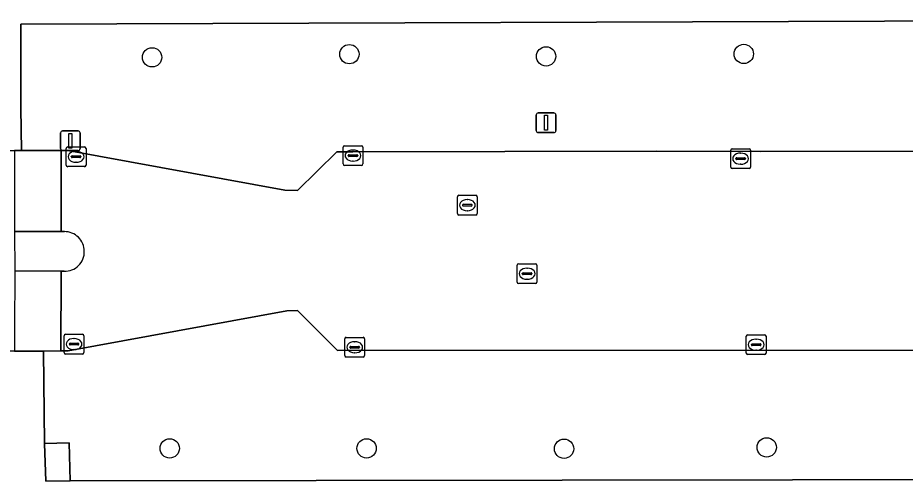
# Model space of a CAD drawing. Extents: x 161477 to 163040, y 383680 to 384871.
# Drawn here: x 162233.01 to 162277.91, y 384365.17 to 384388.63 of the extents above; entities that cross this region are included whole.
import ezdxf

# ---------------------------------------------------------------- set-up
doc = ezdxf.new("R2010")
doc.units = 0
for name, color, linetype in [('IMGEO_Berm_groen', 7, 'Continuous'), ('IMGEO_Boom', 7, 'Continuous'), ('IMGEO_Kolk', 7, 'Continuous'), ('IMGEO_Lichtmast', 7, 'Continuous'), ('IMGEO_Rijbaan_lokaal_open', 7, 'Continuous'), ('IMGEO_Rioolput', 7, 'Continuous'), ('IMGEO_Verkeerseiland_open', 7, 'Continuous'), ('IMGEO_Voetpad_gesloten', 7, 'Continuous'), ('IMGEO_Voetpad_open', 7, 'Continuous')]:
    doc.layers.add(name, color=color, linetype=linetype)

msp = doc.modelspace()

# ---------------------------------------------------------------- linework, layer by layer
at = {"layer": 'IMGEO_Berm_groen'}
msp.add_lwpolyline([(162301.844, 384386.793), (162300.456, 384388.551), (162281.707, 384388.483), (162233.168, 384388.305), (162233.166, 384384.055), (162233.205, 384381.917), (162235.206, 384381.909), (162235.544, 384381.908), (162246.519, 384379.915), (162247.163, 384379.897), (162249.157, 384381.854), (162249.966, 384381.847), (162265.347, 384381.873), (162270.573, 384381.859), (162301.64, 384381.874), (162301.636, 384382.53), (162301.798, 384382.534)], close=True, dxfattribs=at)
msp.add_lwpolyline([(162337.233, 384371.769), (162336.121, 384371.767), (162335.917, 384371.768), (162332.391, 384371.802), (162306.88, 384371.793), (162291.306, 384371.803), (162285.506, 384371.799), (162283.369, 384371.791), (162270.638, 384371.806), (162249.182, 384371.787), (162247.174, 384373.809), (162246.62, 384373.804), (162235.562, 384371.78), (162235.194, 384371.776), (162234.322, 384371.766), (162234.369, 384367.082), (162235.609, 384367.119), (162235.666, 384365.194), (162260.548, 384365.225), (162295.516, 384365.277), (162341.652, 384365.285), (162341.652, 384366.944)], dxfattribs=at)
at = {"layer": 'IMGEO_Boom'}
for centre in [(162249.79, 384386.79), (162269.74, 384386.8), (162239.81, 384386.63), (162259.74, 384386.68), (162240.7, 384366.84), (162250.66, 384366.84), (162260.65, 384366.82), (162270.9, 384366.89)]:
    msp.add_circle(centre, 0.489, dxfattribs=at)
at = {"layer": 'IMGEO_Kolk'}
for p, q in [((162235.466, 384381.171), (162235.466, 384382.023)), ((162235.541, 384382.097), (162236.393, 384382.097)), ((162235.954, 384381.877), (162235.979, 384381.877)), ((162236.467, 384382.023), (162236.467, 384381.171)), ((162249.469, 384381.233), (162249.469, 384382.085)), ((162249.544, 384382.159), (162250.396, 384382.159)), ((162249.957, 384381.939), (162249.982, 384381.939)), ((162250.47, 384382.085), (162250.47, 384381.233)), ((162269.079, 384381.076), (162269.079, 384381.928)), ((162269.154, 384382.002), (162270.006, 384382.002)), ((162270.08, 384381.928), (162270.08, 384381.076)), ((162235.725, 384381.591), (162235.725, 384381.603)), ((162236.163, 384381.554), (162235.765, 384381.554)), ((162235.768, 384381.64), (162236.166, 384381.64)), ((162236.209, 384381.603), (162236.209, 384381.591)), ((162249.728, 384381.653), (162249.728, 384381.665)), ((162250.166, 384381.616), (162249.768, 384381.616)), ((162249.771, 384381.702), (162250.169, 384381.702)), ((162249.98, 384381.379), (162249.955, 384381.379)), ((162250.212, 384381.665), (162250.212, 384381.653)), ((162269.338, 384381.496), (162269.338, 384381.508)), ((162269.776, 384381.459), (162269.378, 384381.459)), ((162269.381, 384381.545), (162269.779, 384381.545)), ((162269.567, 384381.782), (162269.592, 384381.782)), ((162269.822, 384381.508), (162269.822, 384381.496)), ((162236.393, 384381.097), (162235.541, 384381.097)), ((162235.977, 384381.317), (162235.952, 384381.317)), ((162250.396, 384381.159), (162249.544, 384381.159)), ((162270.006, 384381.002), (162269.154, 384381.002)), ((162269.59, 384381.222), (162269.565, 384381.222)), ((162235.362, 384371.689), (162235.362, 384372.541)), ((162235.437, 384372.615), (162236.289, 384372.615)), ((162235.85, 384372.395), (162235.875, 384372.395)), ((162236.363, 384372.541), (162236.363, 384371.689)), ((162249.56, 384371.533), (162249.56, 384372.385)), ((162249.635, 384372.459), (162250.487, 384372.459)), ((162250.561, 384372.385), (162250.561, 384371.533)), ((162269.868, 384371.661), (162269.868, 384372.513)), ((162269.943, 384372.587), (162270.795, 384372.587)), ((162270.356, 384372.367), (162270.381, 384372.367)), ((162270.869, 384372.513), (162270.869, 384371.661)), ((162235.621, 384372.109), (162235.621, 384372.121)), ((162236.059, 384372.072), (162235.661, 384372.072)), ((162235.664, 384372.158), (162236.062, 384372.158)), ((162236.105, 384372.121), (162236.105, 384372.109)), ((162249.819, 384371.953), (162249.819, 384371.965)), ((162250.257, 384371.916), (162249.859, 384371.916)), ((162249.862, 384372.002), (162250.26, 384372.002)), ((162250.048, 384372.239), (162250.073, 384372.239)), ((162250.303, 384371.965), (162250.303, 384371.953)), ((162270.127, 384372.081), (162270.127, 384372.093)), ((162270.565, 384372.044), (162270.167, 384372.044)), ((162270.17, 384372.13), (162270.568, 384372.13)), ((162270.611, 384372.093), (162270.611, 384372.081)), ((162236.289, 384371.615), (162235.437, 384371.615)), ((162235.873, 384371.835), (162235.848, 384371.835)), ((162250.071, 384371.679), (162250.046, 384371.679)), ((162270.795, 384371.587), (162269.943, 384371.587)), ((162270.379, 384371.807), (162270.354, 384371.807)), ((162250.487, 384371.459), (162249.635, 384371.459))]:
    msp.add_line(p, q, dxfattribs=at)
for points in [[(162235.466, 384381.171), (162235.466, 384382.023)], [(162235.541, 384382.097), (162236.393, 384382.097)], [(162236.467, 384382.023), (162236.467, 384381.171)], [(162249.469, 384381.233), (162249.469, 384382.085)], [(162249.544, 384382.159), (162250.396, 384382.159)], [(162250.47, 384382.085), (162250.47, 384381.233)], [(162269.079, 384381.076), (162269.079, 384381.928)], [(162269.154, 384382.002), (162270.006, 384382.002)], [(162270.08, 384381.928), (162270.08, 384381.076)], [(162236.393, 384381.097), (162235.541, 384381.097)], [(162250.396, 384381.159), (162249.544, 384381.159)], [(162270.006, 384381.002), (162269.154, 384381.002)], [(162235.362, 384371.689), (162235.362, 384372.541)], [(162235.437, 384372.615), (162236.289, 384372.615)], [(162236.363, 384372.541), (162236.363, 384371.689)], [(162249.56, 384371.533), (162249.56, 384372.385)], [(162249.635, 384372.459), (162250.487, 384372.459)], [(162250.561, 384372.385), (162250.561, 384371.533)], [(162269.868, 384371.661), (162269.868, 384372.513)], [(162269.943, 384372.587), (162270.795, 384372.587)], [(162270.869, 384372.513), (162270.869, 384371.661)], [(162236.289, 384371.615), (162235.437, 384371.615)], [(162270.795, 384371.587), (162269.943, 384371.587)], [(162250.487, 384371.459), (162249.635, 384371.459)]]:
    msp.add_lwpolyline(points, dxfattribs=at)
for centre, radius, start, end in [((162235.543, 384382.021), 0.0765, 91.552, 178.448), ((162235.543, 384382.021), 0.0765, 91.552, 178.448), ((162236.391, 384382.021), 0.0765, 1.552, 88.448), ((162236.391, 384382.021), 0.0765, 1.552, 88.448), ((162249.546, 384382.083), 0.0765, 91.552, 178.448), ((162249.546, 384382.083), 0.0765, 91.552, 178.448), ((162250.394, 384382.083), 0.0765, 1.552, 88.448), ((162250.394, 384382.083), 0.0765, 1.552, 88.448), ((162269.156, 384381.926), 0.0765, 91.552, 178.448), ((162269.156, 384381.926), 0.0765, 91.552, 178.448), ((162270.004, 384381.926), 0.0765, 1.552, 88.448), ((162270.004, 384381.926), 0.0765, 1.552, 88.448), ((162235.765, 384381.6), 0.0403, 85.8775, 175.7526), ((162235.762, 384381.59), 0.0366, 178.938, 274.7102), ((162236.166, 384381.597), 0.043, 264.8664, 352.4533), ((162236.17, 384381.602), 0.0386, 1.7309, 96.639), ((162249.768, 384381.662), 0.0403, 85.8775, 175.7526), ((162249.765, 384381.652), 0.0366, 178.938, 274.7102), ((162250.169, 384381.659), 0.043, 264.8664, 352.4533), ((162250.173, 384381.664), 0.0386, 1.7309, 96.639), ((162269.378, 384381.505), 0.0403, 85.8775, 175.7526), ((162269.375, 384381.495), 0.0366, 178.938, 274.7102), ((162269.779, 384381.502), 0.043, 264.8664, 352.4533), ((162269.783, 384381.507), 0.0386, 1.7309, 96.639), ((162235.543, 384381.173), 0.0765, 181.552, 268.448), ((162235.543, 384381.173), 0.0765, 181.552, 268.448), ((162236.391, 384381.173), 0.0765, 271.552, 358.448), ((162236.391, 384381.173), 0.0765, 271.552, 358.448), ((162249.546, 384381.235), 0.0765, 181.552, 268.448), ((162249.546, 384381.235), 0.0765, 181.552, 268.448), ((162250.394, 384381.235), 0.0765, 271.552, 358.448), ((162250.394, 384381.235), 0.0765, 271.552, 358.448), ((162269.156, 384381.078), 0.0765, 181.552, 268.448), ((162269.156, 384381.078), 0.0765, 181.552, 268.448), ((162270.004, 384381.078), 0.0765, 271.552, 358.448), ((162270.004, 384381.078), 0.0765, 271.552, 358.448), ((162235.439, 384372.539), 0.0765, 91.552, 178.448), ((162235.439, 384372.539), 0.0765, 91.552, 178.448), ((162236.287, 384372.539), 0.0765, 1.552, 88.448), ((162236.287, 384372.539), 0.0765, 1.552, 88.448), ((162249.637, 384372.383), 0.0765, 91.552, 178.448), ((162249.637, 384372.383), 0.0765, 91.552, 178.448), ((162250.485, 384372.383), 0.0765, 1.552, 88.448), ((162250.485, 384372.383), 0.0765, 1.552, 88.448), ((162269.945, 384372.511), 0.0765, 91.552, 178.448), ((162269.945, 384372.511), 0.0765, 91.552, 178.448), ((162270.793, 384372.511), 0.0765, 1.552, 88.448), ((162270.793, 384372.511), 0.0765, 1.552, 88.448), ((162235.661, 384372.118), 0.0403, 85.8775, 175.7526), ((162235.658, 384372.108), 0.0366, 178.938, 274.7102), ((162236.062, 384372.115), 0.043, 264.8664, 352.4533), ((162236.066, 384372.12), 0.0386, 1.7309, 96.639), ((162249.859, 384371.962), 0.0403, 85.8775, 175.7526), ((162249.856, 384371.952), 0.0366, 178.938, 274.7102), ((162250.26, 384371.959), 0.043, 264.8664, 352.4533), ((162250.264, 384371.964), 0.0386, 1.7309, 96.639), ((162270.167, 384372.09), 0.0403, 85.8775, 175.7526), ((162270.164, 384372.08), 0.0366, 178.938, 274.7102), ((162270.568, 384372.087), 0.043, 264.8664, 352.4533), ((162270.572, 384372.092), 0.0386, 1.7309, 96.639), ((162235.439, 384371.691), 0.0765, 181.552, 268.448), ((162235.439, 384371.691), 0.0765, 181.552, 268.448), ((162236.287, 384371.691), 0.0765, 271.552, 358.448), ((162236.287, 384371.691), 0.0765, 271.552, 358.448), ((162249.637, 384371.535), 0.0765, 181.552, 268.448), ((162249.637, 384371.535), 0.0765, 181.552, 268.448), ((162250.485, 384371.535), 0.0765, 271.552, 358.448), ((162250.485, 384371.535), 0.0765, 271.552, 358.448), ((162269.945, 384371.663), 0.0765, 181.552, 268.448), ((162269.945, 384371.663), 0.0765, 181.552, 268.448), ((162270.793, 384371.663), 0.0765, 271.552, 358.448), ((162270.793, 384371.663), 0.0765, 271.552, 358.448)]:
    msp.add_arc(centre, radius, start, end, dxfattribs=at)
for centre, major_axis, ratio, start_param, end_param in [((162235.953, 384381.597), (-0.387, 0.002), 0.722429, 4.712389, 7.853982), ((162235.978, 384381.597), (-0.39, 0.002), 0.717154, 1.570796, 4.712389), ((162249.956, 384381.659), (-0.387, 0.002), 0.722429, 4.712389, 7.853982), ((162249.981, 384381.659), (-0.39, 0.002), 0.717154, 1.570796, 4.712389), ((162269.566, 384381.502), (-0.387, 0.002), 0.722429, 4.712389, 7.853982), ((162269.591, 384381.502), (-0.39, 0.002), 0.717154, 1.570796, 4.712389), ((162235.849, 384372.115), (-0.387, 0.002), 0.722429, 4.712389, 7.853982), ((162235.874, 384372.115), (-0.39, 0.002), 0.717154, 1.570796, 4.712389), ((162270.355, 384372.087), (-0.387, 0.002), 0.722429, 4.712389, 7.853982), ((162270.38, 384372.087), (-0.39, 0.002), 0.717154, 1.570796, 4.712389), ((162250.047, 384371.959), (-0.387, 0.002), 0.722429, 4.712389, 7.853982), ((162250.072, 384371.959), (-0.39, 0.002), 0.717154, 1.570796, 4.712389)]:
    msp.add_ellipse(centre, major_axis=major_axis, ratio=ratio, start_param=start_param, end_param=end_param, dxfattribs=at)
at = {"layer": 'IMGEO_Lichtmast'}
for p, q in [((162259.245, 384382.92), (162259.245, 384383.72)), ((162259.245, 384383.72), (162259.245, 384382.92)), ((162259.345, 384383.82), (162260.135, 384383.82)), ((162260.135, 384383.82), (162259.345, 384383.82)), ((162260.235, 384383.72), (162260.235, 384382.92)), ((162260.235, 384382.92), (162260.235, 384383.72)), ((162235.178, 384382.008), (162235.178, 384382.808)), ((162235.178, 384382.808), (162235.178, 384382.008)), ((162235.278, 384382.908), (162236.068, 384382.908)), ((162236.068, 384382.908), (162235.278, 384382.908)), ((162236.168, 384382.808), (162236.168, 384382.008)), ((162236.168, 384382.008), (162236.168, 384382.808)), ((162260.135, 384382.82), (162259.345, 384382.82)), ((162259.345, 384382.82), (162260.135, 384382.82)), ((162236.068, 384381.908), (162235.278, 384381.908)), ((162235.278, 384381.908), (162236.068, 384381.908))]:
    msp.add_line(p, q, dxfattribs=at)
for points in [[(162259.665, 384383.695), (162259.815, 384383.695), (162259.815, 384382.945), (162259.665, 384382.945), (162259.665, 384383.695)], [(162235.598, 384382.783), (162235.748, 384382.783), (162235.748, 384382.033), (162235.598, 384382.033), (162235.598, 384382.783)]]:
    msp.add_lwpolyline(points, dxfattribs=at)
for centre, start, end in [((162259.345, 384383.72), 90, 180), ((162259.345, 384383.72), 90, 180), ((162260.135, 384383.72), 0, 90), ((162260.135, 384383.72), 360, 90), ((162235.278, 384382.808), 90, 180), ((162235.278, 384382.808), 90, 180), ((162236.068, 384382.808), 0, 90), ((162236.068, 384382.808), 360, 90), ((162259.345, 384382.92), 180, 270), ((162259.345, 384382.92), 180, 270), ((162260.135, 384382.92), 270, 0), ((162260.135, 384382.92), 270, 0), ((162235.278, 384382.008), 180, 270), ((162235.278, 384382.008), 180, 270), ((162236.068, 384382.008), 270, 0), ((162236.068, 384382.008), 270, 0)]:
    msp.add_arc(centre, 0.1, start, end, dxfattribs=at)
at = {"layer": 'IMGEO_Rijbaan_lokaal_open'}
for points in [[(162235.206, 384381.909), (162233.205, 384381.917), (162232.856, 384381.917), (162232.855, 384377.818), (162235.205, 384377.809)], [(162235.213, 384375.81), (162232.863, 384375.821), (162232.849, 384372.821), (162232.845, 384371.766), (162234.322, 384371.766), (162235.194, 384371.776)]]:
    msp.add_lwpolyline(points, close=True, dxfattribs=at)
for points in [[(162422.974, 384381.9), (162420.081, 384381.897), (162394.218, 384381.871), (162353.009, 384381.886), (162348.39, 384381.908), (162347, 384381.915), (162341.6, 384381.941), (162339.33, 384381.922), (162332.409, 384381.868), (162306.63, 384381.87), (162305.881, 384381.863), (162301.64, 384381.874), (162270.573, 384381.859), (162265.347, 384381.873), (162249.966, 384381.847), (162249.157, 384381.854), (162247.163, 384379.897), (162246.519, 384379.915), (162235.544, 384381.908), (162235.206, 384381.909), (162235.205, 384377.809), (162235.371, 384377.808)], [(162235.365, 384375.809), (162235.213, 384375.81), (162235.194, 384371.776), (162235.562, 384371.78), (162246.62, 384373.804), (162247.174, 384373.809), (162249.182, 384371.787), (162270.638, 384371.806), (162283.369, 384371.791), (162285.506, 384371.799), (162291.306, 384371.803), (162306.88, 384371.793), (162332.391, 384371.802), (162335.917, 384371.768), (162336.121, 384371.767), (162337.233, 384371.769), (162351.862, 384371.801), (162373.552, 384371.801), (162394.185, 384371.816), (162409.717, 384371.797), (162422.293, 384371.749), (162423.885, 384371.708)]]:
    msp.add_lwpolyline(points, dxfattribs=at)
for centre, radius, start, end in [((162235.382, 384376.808), 1, 0.3638, 90.6078), ((162235.402, 384376.788), 0.98, 267.8119, 1.508)]:
    msp.add_arc(centre, radius, start, end, dxfattribs=at)
at = {"layer": 'IMGEO_Rioolput'}
for p, q in [((162255.257, 384378.722), (162255.257, 384379.574)), ((162255.332, 384379.648), (162256.184, 384379.648)), ((162256.258, 384379.574), (162256.258, 384378.722)), ((162255.516, 384379.142), (162255.516, 384379.154)), ((162255.954, 384379.105), (162255.556, 384379.105)), ((162255.559, 384379.191), (162255.957, 384379.191)), ((162255.745, 384379.428), (162255.77, 384379.428)), ((162256, 384379.154), (162256, 384379.142)), ((162256.184, 384378.648), (162255.332, 384378.648)), ((162255.768, 384378.868), (162255.743, 384378.868)), ((162258.279, 384375.254), (162258.279, 384376.106)), ((162258.354, 384376.18), (162259.206, 384376.18)), ((162258.767, 384375.96), (162258.792, 384375.96)), ((162259.28, 384376.106), (162259.28, 384375.254)), ((162258.538, 384375.674), (162258.538, 384375.686)), ((162258.976, 384375.637), (162258.578, 384375.637)), ((162258.581, 384375.723), (162258.979, 384375.723)), ((162259.022, 384375.686), (162259.022, 384375.674)), ((162259.206, 384375.18), (162258.354, 384375.18)), ((162258.79, 384375.4), (162258.765, 384375.4))]:
    msp.add_line(p, q, dxfattribs=at)
for points in [[(162255.257, 384378.722), (162255.257, 384379.574)], [(162255.332, 384379.648), (162256.184, 384379.648)], [(162256.258, 384379.574), (162256.258, 384378.722)], [(162256.184, 384378.648), (162255.332, 384378.648)], [(162258.279, 384375.254), (162258.279, 384376.106)], [(162258.354, 384376.18), (162259.206, 384376.18)], [(162259.28, 384376.106), (162259.28, 384375.254)], [(162259.206, 384375.18), (162258.354, 384375.18)]]:
    msp.add_lwpolyline(points, dxfattribs=at)
for centre, radius, start, end in [((162255.334, 384379.572), 0.0765, 91.552, 178.448), ((162255.334, 384379.572), 0.0765, 91.552, 178.448), ((162256.182, 384379.572), 0.0765, 1.552, 88.448), ((162256.182, 384379.572), 0.0765, 1.552, 88.448), ((162255.556, 384379.151), 0.0403, 85.8775, 175.7526), ((162255.553, 384379.141), 0.0366, 178.938, 274.7102), ((162255.957, 384379.148), 0.043, 264.8664, 352.4533), ((162255.961, 384379.153), 0.0386, 1.7309, 96.639), ((162255.334, 384378.724), 0.0765, 181.552, 268.448), ((162255.334, 384378.724), 0.0765, 181.552, 268.448), ((162256.182, 384378.724), 0.0765, 271.552, 358.448), ((162256.182, 384378.724), 0.0765, 271.552, 358.448), ((162258.356, 384376.104), 0.0765, 91.552, 178.448), ((162258.356, 384376.104), 0.0765, 91.552, 178.448), ((162259.204, 384376.104), 0.0765, 1.552, 88.448), ((162259.204, 384376.104), 0.0765, 1.552, 88.448), ((162258.578, 384375.683), 0.0403, 85.8775, 175.7526), ((162258.575, 384375.673), 0.0366, 178.938, 274.7102), ((162258.979, 384375.68), 0.043, 264.8664, 352.4533), ((162258.983, 384375.685), 0.0386, 1.7309, 96.639), ((162258.356, 384375.256), 0.0765, 181.552, 268.448), ((162258.356, 384375.256), 0.0765, 181.552, 268.448), ((162259.204, 384375.256), 0.0765, 271.552, 358.448), ((162259.204, 384375.256), 0.0765, 271.552, 358.448)]:
    msp.add_arc(centre, radius, start, end, dxfattribs=at)
for centre, major_axis, ratio, start_param, end_param in [((162255.744, 384379.148), (-0.387, 0.002), 0.722429, 4.712389, 7.853982), ((162255.769, 384379.148), (-0.39, 0.002), 0.717154, 1.570796, 4.712389), ((162258.766, 384375.68), (-0.387, 0.002), 0.722429, 4.712389, 7.853982), ((162258.791, 384375.68), (-0.39, 0.002), 0.717154, 1.570796, 4.712389)]:
    msp.add_ellipse(centre, major_axis=major_axis, ratio=ratio, start_param=start_param, end_param=end_param, dxfattribs=at)
at = {"layer": 'IMGEO_Verkeerseiland_open'}
msp.add_lwpolyline([(162235.371, 384377.808), (162235.205, 384377.809), (162232.855, 384377.818), (162232.863, 384375.821), (162235.213, 384375.81), (162235.365, 384375.809)], dxfattribs=at)
for centre, radius, start, end in [((162235.382, 384376.808), 1, 0.3638, 90.6078), ((162235.402, 384376.788), 0.98, 267.8119, 1.508)]:
    msp.add_arc(centre, radius, start, end, dxfattribs=at)
at = {"layer": 'IMGEO_Voetpad_gesloten'}
msp.add_lwpolyline([(162235.609, 384367.119), (162234.369, 384367.082), (162234.427, 384365.175), (162235.666, 384365.194)], close=True, dxfattribs=at)
at = {"layer": 'IMGEO_Voetpad_open'}
for points in [[(162220.888, 384388.203), (162223.466, 384388.208), (162223.628, 384388.208), (162231.146, 384388.222), (162231.207, 384384.223), (162231.242, 384381.919), (162231.54, 384381.918), (162232.856, 384381.917), (162233.205, 384381.917), (162233.166, 384384.055), (162233.168, 384388.305), (162281.707, 384388.483), (162300.456, 384388.551), (162301.844, 384386.793), (162301.798, 384382.534), (162301.636, 384382.53), (162301.64, 384381.874), (162305.881, 384381.863), (162305.884, 384382.517), (162305.726, 384382.513), (162304.598, 384387.034), (162303.342, 384388.567), (162346.911, 384388.634)], [(162295.516, 384365.277), (162260.548, 384365.225), (162235.666, 384365.194), (162234.427, 384365.175), (162234.369, 384367.082), (162234.322, 384371.766), (162232.845, 384371.766), (162228.876, 384371.766), (162209.398, 384371.758)]]:
    msp.add_lwpolyline(points, dxfattribs=at)

doc.saveas('drawing.dxf')
